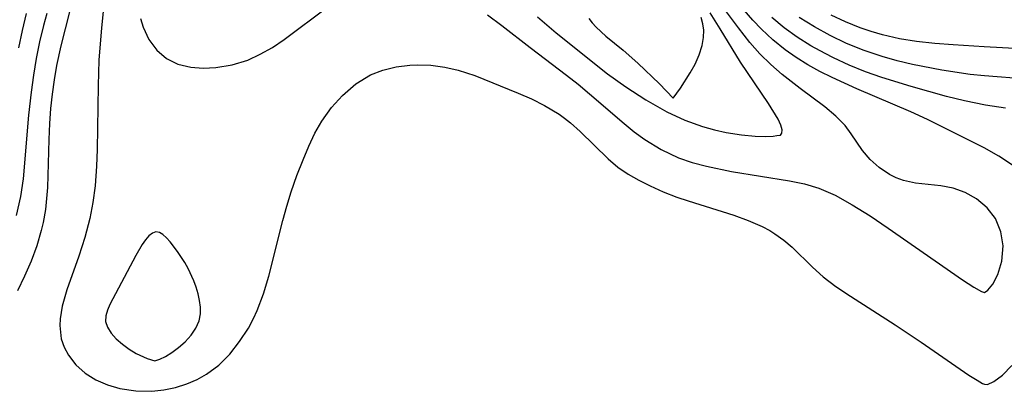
# Model space of a CAD drawing. Header units: metres. Extents: x 1073367 to 1082519, y 1569854 to 1574957.
# Tile 355 of 656: x 1076155 to 1076250, y 1573747 to 1573783. Entities that reach past the tile are written whole.
import ezdxf

# ---------------------------------------------------------------- set-up
doc = ezdxf.new("R2010")
doc.units = ezdxf.units.M
doc.layers.add('CGG_CurvaNivelLidar_v1', color=253, linetype='Continuous', lineweight=30)

msp = doc.modelspace()

# ---------------------------------------------------------------- linework, layer by layer
at = {"layer": 'CGG_CurvaNivelLidar_v1'}
for p, q in [((1076226.1676, 1573782.6802, 68.5), (1076222.1811, 1573787.2662, 68.5)), ((1076180.9723, 1573780.8004, 69), (1076185.1871, 1573783.9423, 69)), ((1076224.7867, 1573781.9186, 69), (1076222.9479, 1573784.3711, 69)), ((1076156.1086, 1573783.3265, 67), (1076155.6992, 1573781.68, 67)), ((1076158.0806, 1573783.3221, 67.5), (1076157.7629, 1573782.1582, 67.5)), ((1076160.2802, 1573783.4791, 68), (1076159.428, 1573780.1965, 68)), ((1076163.5335, 1573783.492, 68.5), (1076163.3506, 1573781.9377, 68.5)), ((1076167.1179, 1573782.845, 69), (1076167.3769, 1573782.0104, 69)), ((1076200.5816, 1573783.1677, 69), (1076201.9557, 1573782.1675, 69)), ((1076205.4054, 1573782.9877, 69.5), (1076207.2199, 1573781.4568, 69.5)), ((1076210.3467, 1573782.8403, 70), (1076210.6633, 1573782.412, 70)), ((1076221.3385, 1573782.3289, 70), (1076221.1771, 1573782.9399, 70)), ((1076223.0198, 1573781.8495, 69.5), (1076222.0446, 1573783.3808, 69.5)), ((1076226.992, 1573781.803, 68.5), (1076226.1676, 1573782.6802, 68.5)), ((1076229.2059, 1573781.9296, 68), (1076228.0078, 1573782.9284, 68)), ((1076232.1113, 1573782.0122, 67.5), (1076230.6443, 1573782.9303, 67.5)), ((1076235.1033, 1573782.5036, 67), (1076233.7318, 1573783.1516, 67)), ((1076157.7629, 1573782.1582, 67.5), (1076157.3924, 1573780.5727, 67.5)), ((1076163.3506, 1573781.9377, 68.5), (1076163.1205, 1573778.7999, 68.5)), ((1076167.3769, 1573782.0104, 69), (1076167.941, 1573780.8179, 69)), ((1076201.9557, 1573782.1675, 69), (1076204.6861, 1573780.0405, 69)), ((1076210.6633, 1573782.412, 70), (1076211.0556, 1573781.9861, 70)), ((1076211.0556, 1573781.9861, 70), (1076211.9899, 1573781.1367, 70)), ((1076221.4335, 1573781.7014, 70), (1076221.3385, 1573782.3289, 70)), ((1076221.4252, 1573781.0002, 70), (1076221.4335, 1573781.7014, 70)), ((1076224.9938, 1573778.6121, 69.5), (1076223.0198, 1573781.8495, 69.5)), ((1076225.8784, 1573780.5256, 69), (1076224.7867, 1573781.9186, 69)), ((1076228.0942, 1573780.774, 68.5), (1076226.992, 1573781.803, 68.5)), ((1076230.4617, 1573781.0288, 68), (1076229.2059, 1573781.9296, 68)), ((1076233.6312, 1573781.1799, 67.5), (1076232.1113, 1573782.0122, 67.5)), ((1076236.5095, 1573781.9353, 67), (1076235.1033, 1573782.5036, 67)), ((1076237.5846, 1573781.5675, 67), (1076236.5095, 1573781.9353, 67)), ((1076155.6992, 1573781.68, 67), (1076155.3542, 1573780.0142, 67)), ((1076167.941, 1573780.8179, 69), (1076168.6922, 1573779.7934, 69)), ((1076179.8397, 1573780.0465, 69), (1076180.9723, 1573780.8004, 69)), ((1076207.2199, 1573781.4568, 69.5), (1076212.1576, 1573777.5045, 69.5)), ((1076211.9899, 1573781.1367, 70), (1076213.6532, 1573779.7655, 70)), ((1076221.2937, 1573780.2335, 70), (1076221.4252, 1573781.0002, 70)), ((1076229.2756, 1573779.8262, 68.5), (1076228.0942, 1573780.774, 68.5)), ((1076231.7772, 1573780.2043, 68), (1076230.4617, 1573781.0288, 68)), ((1076235.1979, 1573780.4341, 67.5), (1076233.6312, 1573781.1799, 67.5)), ((1076238.6775, 1573781.2522, 67), (1076237.5846, 1573781.5675, 67)), ((1076240.3068, 1573780.8869, 67), (1076238.6775, 1573781.2522, 67)), ((1076241.9631, 1573780.6228, 67), (1076240.3068, 1573780.8869, 67)), ((1076157.3924, 1573780.5727, 67.5), (1076157.0776, 1573778.9722, 67.5)), ((1076159.428, 1573780.1965, 68), (1076159.0215, 1573778.2933, 68)), ((1076178.6766, 1573779.379, 69), (1076179.8397, 1573780.0465, 69)), ((1076204.6861, 1573780.0405, 69), (1076208.2069, 1573777.3805, 69)), ((1076221.0014, 1573779.3391, 70), (1076221.2937, 1573780.2335, 70)), ((1076226.8592, 1573779.433, 69), (1076225.8784, 1573780.5256, 69)), ((1076230.3537, 1573779.0742, 68.5), (1076229.2756, 1573779.8262, 68.5)), ((1076233.142, 1573779.4472, 68), (1076231.7772, 1573780.2043, 68)), ((1076236.8978, 1573779.7457, 67.5), (1076235.1979, 1573780.4341, 67.5)), ((1076243.7155, 1573780.4345, 67), (1076241.9631, 1573780.6228, 67)), ((1076245.4822, 1573780.2967, 67), (1076243.7155, 1573780.4345, 67)), ((1076248.4756, 1573780.1026, 67), (1076245.4822, 1573780.2967, 67)), ((1076253.4389, 1573779.8368, 67), (1076248.4756, 1573780.1026, 67)), ((1076157.0776, 1573778.9722, 67.5), (1076156.8105, 1573777.3611, 67.5)), ((1076168.6922, 1573779.7934, 69), (1076169.6269, 1573778.9868, 69)), ((1076169.6269, 1573778.9868, 69), (1076170.7333, 1573778.4439, 69)), ((1076177.481, 1573778.8307, 69), (1076178.6766, 1573779.379, 69)), ((1076213.6532, 1573779.7655, 70), (1076215.0693, 1573778.5234, 70)), ((1076220.5964, 1573778.4451, 70), (1076221.0014, 1573779.3391, 70)), ((1076227.8999, 1573778.4082, 69), (1076226.8592, 1573779.433, 69)), ((1076231.4781, 1573778.3769, 68.5), (1076230.3537, 1573779.0742, 68.5)), ((1076233.9467, 1573779.0401, 68), (1076233.142, 1573779.4472, 68)), ((1076235.4709, 1573778.3398, 68), (1076233.9467, 1573779.0401, 68)), ((1076238.6399, 1573779.1601, 67.5), (1076236.8978, 1573779.7457, 67.5)), ((1076240.1018, 1573778.7553, 67.5), (1076238.6399, 1573779.1601, 67.5)), ((1076159.0215, 1573778.2933, 68), (1076158.7839, 1573776.9191, 68)), ((1076163.1205, 1573778.7999, 68.5), (1076163.0266, 1573776.3688, 68.5)), ((1076170.7333, 1573778.4439, 69), (1076171.9747, 1573778.1381, 69)), ((1076171.9747, 1573778.1381, 69), (1076173.1646, 1573778.0421, 69)), ((1076173.1646, 1573778.0421, 69), (1076174.399, 1573778.0956, 69)), ((1076174.399, 1573778.0956, 69), (1076175.9465, 1573778.3533, 69)), ((1076175.9465, 1573778.3533, 69), (1076177.481, 1573778.8307, 69)), ((1076190.5075, 1573777.8645, 68.5), (1076191.7799, 1573778.169, 68.5)), ((1076191.7799, 1573778.169, 68.5), (1076193.0942, 1573778.328, 68.5)), ((1076193.0942, 1573778.328, 68.5), (1076193.7978, 1573778.3583, 68.5)), ((1076193.7978, 1573778.3583, 68.5), (1076195.1295, 1573778.3191, 68.5)), ((1076195.1295, 1573778.3191, 68.5), (1076196.4554, 1573778.1558, 68.5)), ((1076196.4554, 1573778.1558, 68.5), (1076197.758, 1573777.8651, 68.5)), ((1076215.0693, 1573778.5234, 70), (1076217.1711, 1573776.5278, 70)), ((1076220.1285, 1573777.5884, 70), (1076220.5964, 1573778.4451, 70)), ((1076227.6719, 1573774.6355, 69.5), (1076224.9938, 1573778.6121, 69.5)), ((1076228.9851, 1573777.4501, 69), (1076227.8999, 1573778.4082, 69)), ((1076232.641, 1573777.7281, 68.5), (1076231.4781, 1573778.3769, 68.5)), ((1076237.0308, 1573777.705, 68), (1076235.4709, 1573778.3398, 68)), ((1076241.5828, 1573778.4063, 67.5), (1076240.1018, 1573778.7553, 67.5)), ((1076244.4018, 1573777.8523, 67.5), (1076241.5828, 1573778.4063, 67.5)), ((1076156.8105, 1573777.3611, 67.5), (1076156.5857, 1573775.743, 67.5)), ((1076187.8814, 1573776.5243, 68.5), (1076189.2991, 1573777.392, 68.5)), ((1076189.2991, 1573777.392, 68.5), (1076190.5075, 1573777.8645, 68.5)), ((1076197.758, 1573777.8651, 68.5), (1076199.352, 1573777.3277, 68.5)), ((1076199.352, 1573777.3277, 68.5), (1076203.543, 1573775.65, 68.5)), ((1076208.2069, 1573777.3805, 69), (1076209.3284, 1573776.4934, 69)), ((1076212.1576, 1573777.5045, 69.5), (1076213.9169, 1573776.2354, 69.5)), ((1076219.1942, 1573776.134, 70), (1076220.1285, 1573777.5884, 70)), ((1076230.7364, 1573776.0741, 69), (1076228.9851, 1573777.4501, 69)), ((1076233.8061, 1573777.1363, 68.5), (1076232.641, 1573777.7281, 68.5)), ((1076236.1995, 1573776.0393, 68.5), (1076233.8061, 1573777.1363, 68.5)), ((1076238.6199, 1573777.1333, 68), (1076237.0308, 1573777.705, 68)), ((1076241.4309, 1573776.2656, 68), (1076238.6199, 1573777.1333, 68)), ((1076247.131, 1573777.4456, 67.5), (1076244.4018, 1573777.8523, 67.5)), ((1076248.5037, 1573777.2917, 67.5), (1076247.131, 1573777.4456, 67.5)), ((1076254.7241, 1573776.8204, 67.5), (1076248.5037, 1573777.2917, 67.5)), ((1076158.7839, 1573776.9191, 68), (1076158.5923, 1573775.5388, 68)), ((1076163.0266, 1573776.3688, 68.5), (1076162.9448, 1573770.1974, 68.5)), ((1076186.5924, 1573775.4115, 68.5), (1076187.8814, 1573776.5243, 68.5)), ((1076209.3284, 1573776.4934, 69), (1076210.4306, 1573775.5855, 69)), ((1076213.9169, 1573776.2354, 69.5), (1076215.849, 1573774.9843, 69.5)), ((1076217.1711, 1573776.5278, 70), (1076218.5, 1573775.1669, 70)), ((1076218.5, 1573775.1669, 70), (1076219.1942, 1573776.134, 70)), ((1076233.1188, 1573774.3051, 69), (1076230.7364, 1573776.0741, 69)), ((1076241.4178, 1573773.8287, 68.5), (1076236.1995, 1573776.0393, 68.5)), ((1076244.8603, 1573775.3188, 68), (1076241.4309, 1573776.2656, 68)), ((1076156.5857, 1573775.743, 67.5), (1076156.3366, 1573773.5021, 67.5)), ((1076158.5923, 1573775.5388, 68), (1076158.4459, 1573774.1547, 68)), ((1076185.5414, 1573774.247, 68.5), (1076186.5924, 1573775.4115, 68.5)), ((1076203.543, 1573775.65, 68.5), (1076204.8364, 1573775.0859, 68.5)), ((1076204.8364, 1573775.0859, 68.5), (1076206.0945, 1573774.4569, 68.5)), ((1076210.4306, 1573775.5855, 69), (1076213.7483, 1573772.7251, 69)), ((1076246.5811, 1573774.9026, 68), (1076244.8603, 1573775.3188, 68)), ((1076158.4459, 1573774.1547, 68), (1076158.3415, 1573772.7157, 68)), ((1076184.6097, 1573772.9451, 68.5), (1076185.5414, 1573774.247, 68.5)), ((1076206.0945, 1573774.4569, 68.5), (1076207.5005, 1573773.5981, 68.5)), ((1076215.849, 1573774.9843, 69.5), (1076217.8935, 1573773.8397, 69.5)), ((1076228.6032, 1573773.1304, 69.5), (1076227.6719, 1573774.6355, 69.5)), ((1076234.1742, 1573773.4316, 69), (1076233.1188, 1573774.3051, 69)), ((1076248.5979, 1573774.4952, 68), (1076246.5811, 1573774.9026, 68)), ((1076250.5353, 1573774.1964, 68), (1076248.5979, 1573774.4952, 68)), ((1076156.3366, 1573773.5021, 67.5), (1076155.7965, 1573767.3995, 67.5)), ((1076207.5005, 1573773.5981, 68.5), (1076208.0232, 1573773.2239, 68.5)), ((1076208.0232, 1573773.2239, 68.5), (1076208.5753, 1573772.7917, 68.5)), ((1076217.8935, 1573773.8397, 69.5), (1076219.609, 1573773.0439, 69.5)), ((1076235.0673, 1573772.5271, 69), (1076234.1742, 1573773.4316, 69)), ((1076243.0161, 1573773.0955, 68.5), (1076241.4178, 1573773.8287, 68.5)), ((1076158.3415, 1573772.7157, 68), (1076158.2757, 1573771.1599, 68)), ((1076183.9398, 1573771.7695, 68.5), (1076184.6097, 1573772.9451, 68.5)), ((1076208.5753, 1573772.7917, 68.5), (1076209.5267, 1573771.959, 68.5)), ((1076213.7483, 1573772.7251, 69), (1076214.7316, 1573771.919, 69)), ((1076219.609, 1573773.0439, 69.5), (1076221.31, 1573772.4289, 69.5)), ((1076221.31, 1573772.4289, 69.5), (1076222.4714, 1573772.1068, 69.5)), ((1076228.8696, 1573772.5585, 69.5), (1076228.6032, 1573773.1304, 69.5)), ((1076228.9872, 1573772.1012, 69.5), (1076228.8696, 1573772.5585, 69.5)), ((1076235.6666, 1573771.7303, 69), (1076235.0673, 1573772.5271, 69)), ((1076248.4678, 1573770.3601, 68.5), (1076243.0161, 1573773.0955, 68.5)), ((1076183.3433, 1573770.5248, 68.5), (1076183.9398, 1573771.7695, 68.5)), ((1076209.5267, 1573771.959, 68.5), (1076212.2158, 1573769.3111, 68.5)), ((1076214.7316, 1573771.919, 69), (1076215.7449, 1573771.169, 69)), ((1076222.4714, 1573772.1068, 69.5), (1076223.5913, 1573771.8632, 69.5)), ((1076223.5913, 1573771.8632, 69.5), (1076225.0855, 1573771.631, 69.5)), ((1076225.0855, 1573771.631, 69.5), (1076226.3854, 1573771.5101, 69.5)), ((1076226.3854, 1573771.5101, 69.5), (1076227.4274, 1573771.471, 69.5)), ((1076227.4274, 1573771.471, 69.5), (1076228.1479, 1573771.4858, 69.5)), ((1076228.1479, 1573771.4858, 69.5), (1076228.5, 1573771.5478, 69.5)), ((1076228.5, 1573771.5478, 69.5), (1076228.8445, 1573771.5953, 69.5)), ((1076228.8445, 1573771.5953, 69.5), (1076228.9647, 1573771.791, 69.5)), ((1076228.9647, 1573771.791, 69.5), (1076228.9872, 1573772.1012, 69.5)), ((1076236.7518, 1573770.1154, 69), (1076235.6666, 1573771.7303, 69)), ((1076158.2757, 1573771.1599, 68), (1076158.1409, 1573766.5484, 68)), ((1076182.7961, 1573769.2299, 68.5), (1076183.3433, 1573770.5248, 68.5)), ((1076215.7449, 1573771.169, 69), (1076217.3274, 1573770.2033, 69)), ((1076249.8806, 1573769.5635, 68.5), (1076248.4678, 1573770.3601, 68.5)), ((1076162.9448, 1573770.1974, 68.5), (1076162.8801, 1573768.5889, 68.5)), ((1076217.3274, 1573770.2033, 69), (1076219.0052, 1573769.4227, 69)), ((1076219.0052, 1573769.4227, 69), (1076220.3288, 1573768.9607, 69)), ((1076237.4963, 1573769.2567, 69), (1076236.7518, 1573770.1154, 69)), ((1076251.2046, 1573768.69, 68.5), (1076249.8806, 1573769.5635, 68.5)), ((1076162.8801, 1573768.5889, 68.5), (1076162.7361, 1573766.7026, 68.5)), ((1076182.2054, 1573767.6948, 68.5), (1076182.7961, 1573769.2299, 68.5)), ((1076212.2158, 1573769.3111, 68.5), (1076213.1648, 1573768.5049, 68.5)), ((1076213.1648, 1573768.5049, 68.5), (1076214.1358, 1573767.8366, 68.5)), ((1076220.3288, 1573768.9607, 69), (1076221.6898, 1573768.5885, 69)), ((1076221.6898, 1573768.5885, 69), (1076224.1123, 1573768.0886, 69)), ((1076238.3665, 1573768.4787, 69), (1076237.4963, 1573769.2567, 69)), ((1076239.3434, 1573767.8168, 69), (1076238.3665, 1573768.4787, 69)), ((1076181.6607, 1573766.1221, 68.5), (1076182.2054, 1573767.6948, 68.5)), ((1076214.1358, 1573767.8366, 68.5), (1076215.175, 1573767.2429, 68.5)), ((1076224.1123, 1573768.0886, 69), (1076229.7125, 1573767.1916, 69)), ((1076240.0078, 1573767.4782, 69), (1076239.3434, 1573767.8168, 69)), ((1076240.7053, 1573767.2149, 69), (1076240.0078, 1573767.4782, 69)), ((1076155.7965, 1573767.3995, 67.5), (1076155.5437, 1573765.6811, 67.5)), ((1076158.1409, 1573766.5484, 68), (1076158.0687, 1573765.4758, 68)), ((1076162.7361, 1573766.7026, 68.5), (1076162.5385, 1573765.1196, 68.5)), ((1076215.175, 1573767.2429, 68.5), (1076216.2663, 1573766.7025, 68.5)), ((1076216.2663, 1573766.7025, 68.5), (1076217.5348, 1573766.1415, 68.5)), ((1076229.7125, 1573767.1916, 69), (1076231.1453, 1573766.8871, 69)), ((1076231.1453, 1573766.8871, 69), (1076232.5449, 1573766.4752, 69)), ((1076241.8505, 1573766.9624, 69), (1076240.7053, 1573767.2149, 69)), ((1076244.2997, 1573766.7208, 69), (1076241.8505, 1573766.9624, 69)), ((1076245.4772, 1573766.4876, 69), (1076244.2997, 1573766.7208, 69)), ((1076155.5437, 1573765.6811, 67.5), (1076155.1218, 1573763.8418, 67.5)), ((1076181.2393, 1573764.7542, 68.5), (1076181.6607, 1573766.1221, 68.5)), ((1076217.5348, 1573766.1415, 68.5), (1076218.8424, 1573765.6313, 68.5)), ((1076218.8424, 1573765.6313, 68.5), (1076219.949, 1573765.2511, 68.5)), ((1076232.5449, 1573766.4752, 69), (1076234.1019, 1573765.7995, 69)), ((1076234.1019, 1573765.7995, 69), (1076235.7612, 1573764.8881, 69)), ((1076246.6509, 1573766.071, 69), (1076245.4772, 1573766.4876, 69)), ((1076247.753, 1573765.4614, 69), (1076246.6509, 1573766.071, 69)), ((1076158.0687, 1573765.4758, 68), (1076157.9529, 1573764.4146, 68)), ((1076162.5385, 1573765.1196, 68.5), (1076162.2505, 1573763.5659, 68.5)), ((1076180.857, 1573763.3697, 68.5), (1076181.2393, 1573764.7542, 68.5)), ((1076219.949, 1573765.2511, 68.5), (1076224.3293, 1573763.8845, 68.5)), ((1076235.7612, 1573764.8881, 69), (1076237.4844, 1573763.8089, 69)), ((1076248.7707, 1573764.6019, 69), (1076247.753, 1573765.4614, 69)), ((1076157.9529, 1573764.4146, 68), (1076157.7364, 1573763.1764, 68)), ((1076224.3293, 1573763.8845, 68.5), (1076225.7366, 1573763.3779, 68.5)), ((1076237.4844, 1573763.8089, 69), (1076239.233, 1573762.631, 69)), ((1076249.564, 1573763.5481, 69), (1076248.7707, 1573764.6019, 69)), ((1076157.7364, 1573763.1764, 68), (1076157.555, 1573762.4106, 68)), ((1076162.2505, 1573763.5659, 68.5), (1076161.762, 1573761.7212, 68.5)), ((1076179.5035, 1573758.0168, 68.5), (1076180.857, 1573763.3697, 68.5)), ((1076225.7366, 1573763.3779, 68.5), (1076227.0774, 1573762.7906, 68.5)), ((1076227.0774, 1573762.7906, 68.5), (1076227.8024, 1573762.403, 68.5)), ((1076250.0995, 1573762.2746, 69), (1076249.564, 1573763.5481, 69)), ((1076157.555, 1573762.4106, 68), (1076157.1119, 1573760.9156, 68)), ((1076167.9378, 1573761.8922, 69), (1076167.6142, 1573761.5147, 69)), ((1076168.2679, 1573762.1591, 69), (1076167.9378, 1573761.8922, 69)), ((1076168.6074, 1573762.2755, 69), (1076168.2679, 1573762.1591, 69)), ((1076168.9454, 1573762.2143, 69), (1076168.6074, 1573762.2755, 69)), ((1076169.2919, 1573762.011, 69), (1076168.9454, 1573762.2143, 69)), ((1076169.6439, 1573761.7015, 69), (1076169.2919, 1573762.011, 69)), ((1076227.8024, 1573762.403, 68.5), (1076228.3048, 1573762.0921, 68.5)), ((1076228.3048, 1573762.0921, 68.5), (1076229.1655, 1573761.4692, 68.5)), ((1076239.233, 1573762.631, 69), (1076246.3957, 1573757.6515, 69)), ((1076250.3088, 1573760.9257, 69), (1076250.0995, 1573762.2746, 69)), ((1076157.1119, 1573760.9156, 68), (1076156.5724, 1573759.4448, 68)), ((1076161.762, 1573761.7212, 68.5), (1076161.1702, 1573759.9329, 68.5)), ((1076167.2951, 1573761.0572, 69), (1076166.6634, 1573759.9891, 69)), ((1076167.6142, 1573761.5147, 69), (1076167.2951, 1573761.0572, 69)), ((1076169.9988, 1573761.313, 69), (1076169.6439, 1573761.7015, 69)), ((1076170.7065, 1573760.3767, 69), (1076169.9988, 1573761.313, 69)), ((1076229.1655, 1573761.4692, 68.5), (1076229.9722, 1573760.7849, 68.5)), ((1076250.1844, 1573759.4658, 69), (1076250.3088, 1573760.9257, 69)), ((1076161.1702, 1573759.9329, 68.5), (1076160.0114, 1573756.6744, 68.5)), ((1076166.6634, 1573759.9891, 69), (1076164.1778, 1573755.2777, 69)), ((1076171.3892, 1573759.3105, 69), (1076170.7065, 1573760.3767, 69)), ((1076229.9722, 1573760.7849, 68.5), (1076231.933, 1573758.8734, 68.5)), ((1076156.5724, 1573759.4448, 68), (1076155.9495, 1573758.0014, 68)), ((1076171.7095, 1573758.7468, 69), (1076171.3892, 1573759.3105, 69)), ((1076249.789, 1573758.1739, 69), (1076250.1844, 1573759.4658, 69)), ((1076155.9495, 1573758.0014, 68), (1076155.2509, 1573756.5902, 68)), ((1076172.2705, 1573757.5726, 69), (1076171.7095, 1573758.7468, 69)), ((1076178.9844, 1573756.3196, 68.5), (1076179.5035, 1573758.0168, 68.5)), ((1076231.933, 1573758.8734, 68.5), (1076232.9517, 1573757.9425, 68.5)), ((1076249.3087, 1573757.2505, 69), (1076249.789, 1573758.1739, 69)), ((1076172.4988, 1573756.9406, 69), (1076172.2705, 1573757.5726, 69)), ((1076232.9517, 1573757.9425, 68.5), (1076234.1619, 1573757.0245, 68.5)), ((1076234.1619, 1573757.0245, 68.5), (1076235.596, 1573756.0648, 68.5)), ((1076246.3957, 1573757.6515, 69), (1076247.4876, 1573756.952, 69)), ((1076248.8425, 1573756.6427, 69), (1076249.3087, 1573757.2505, 69)), ((1076160.0114, 1573756.6744, 68.5), (1076159.5769, 1573755.1146, 68.5)), ((1076172.6807, 1573756.2991, 69), (1076172.4988, 1573756.9406, 69)), ((1076172.8151, 1573755.6547, 69), (1076172.6807, 1573756.2991, 69)), ((1076178.3719, 1573754.6945, 68.5), (1076178.9844, 1573756.3196, 68.5)), ((1076235.596, 1573756.0648, 68.5), (1076239.8888, 1573753.3233, 68.5)), ((1076247.4876, 1573756.952, 69), (1076248.2144, 1573756.5272, 69)), ((1076248.2144, 1573756.5272, 69), (1076248.5, 1573756.4211, 69)), ((1076248.5, 1573756.4211, 69), (1076248.8425, 1573756.6427, 69)), ((1076159.5769, 1573755.1146, 68.5), (1076159.3797, 1573753.9111, 68.5)), ((1076164.1778, 1573755.2777, 69), (1076163.9493, 1573754.7231, 69)), ((1076172.8959, 1573755.0138, 69), (1076172.8151, 1573755.6547, 69)), ((1076163.7949, 1573754.1815, 69), (1076163.7573, 1573753.6492, 69)), ((1076163.9493, 1573754.7231, 69), (1076163.7949, 1573754.1815, 69)), ((1076172.7721, 1573753.7105, 69), (1076172.9066, 1573754.3791, 69)), ((1076172.9066, 1573754.3791, 69), (1076172.8959, 1573755.0138, 69)), ((1076178.0232, 1573753.9303, 68.5), (1076178.3719, 1573754.6945, 68.5)), ((1076159.3797, 1573753.9111, 68.5), (1076159.3439, 1573753.2391, 68.5)), ((1076159.3439, 1573753.2391, 68.5), (1076159.4807, 1573751.9787, 68.5)), ((1076163.7573, 1573753.6492, 69), (1076163.9247, 1573753.0953, 69)), ((1076172.4564, 1573753.0131, 69), (1076172.7721, 1573753.7105, 69)), ((1076177.5275, 1573753.0066, 68.5), (1076178.0232, 1573753.9303, 68.5)), ((1076239.8888, 1573753.3233, 68.5), (1076242.4122, 1573751.6577, 68.5)), ((1076163.9247, 1573753.0953, 69), (1076164.2808, 1573752.5271, 69)), ((1076164.2808, 1573752.5271, 69), (1076164.7812, 1573751.9678, 69)), ((1076171.426, 1573751.6907, 69), (1076171.9932, 1573752.3305, 69)), ((1076171.9932, 1573752.3305, 69), (1076172.4564, 1573753.0131, 69)), ((1076176.6834, 1573751.7006, 68.5), (1076177.5275, 1573753.0066, 68.5)), ((1076159.4807, 1573751.9787, 68.5), (1076159.7557, 1573751.1544, 68.5)), ((1076164.7812, 1573751.9678, 69), (1076165.3815, 1573751.4405, 69)), ((1076165.3815, 1573751.4405, 69), (1076166.0381, 1573750.9676, 69)), ((1076170.7979, 1573751.1209, 69), (1076171.426, 1573751.6907, 69)), ((1076175.7296, 1573750.5035, 68.5), (1076176.6834, 1573751.7006, 68.5)), ((1076242.4122, 1573751.6577, 68.5), (1076247.0132, 1573748.4821, 68.5)), ((1076159.7557, 1573751.1544, 68.5), (1076160.166, 1573750.3845, 68.5)), ((1076160.166, 1573750.3845, 68.5), (1076160.886, 1573749.4612, 68.5)), ((1076166.0381, 1573750.9676, 69), (1076166.7072, 1573750.5695, 69)), ((1076166.7072, 1573750.5695, 69), (1076167.7594, 1573750.088, 69)), ((1076169.5248, 1573750.275, 69), (1076170.1527, 1573750.6459, 69)), ((1076170.1527, 1573750.6459, 69), (1076170.7979, 1573751.1209, 69)), ((1076174.6671, 1573749.4435, 68.5), (1076175.7296, 1573750.5035, 68.5)), ((1076160.886, 1573749.4612, 68.5), (1076161.7774, 1573748.6604, 68.5)), ((1076167.7594, 1573750.088, 69), (1076168.5, 1573749.8574, 69)), ((1076168.5, 1573749.8574, 69), (1076168.9945, 1573750.0209, 69)), ((1076168.9945, 1573750.0209, 69), (1076169.5248, 1573750.275, 69)), ((1076173.4908, 1573748.5589, 68.5), (1076174.6671, 1573749.4435, 68.5)), ((1076161.7774, 1573748.6604, 68.5), (1076162.8139, 1573748.0054, 68.5)), ((1076172.5729, 1573748.0519, 68.5), (1076173.4908, 1573748.5589, 68.5)), ((1076247.0132, 1573748.4821, 68.5), (1076247.7927, 1573747.9792, 68.5)), ((1076249.4114, 1573747.8636, 68.5), (1076250.2446, 1573748.4802, 68.5)), ((1076250.2446, 1573748.4802, 68.5), (1076251.1536, 1573749.4055, 68.5)), ((1076162.8139, 1573748.0054, 68.5), (1076163.9336, 1573747.5296, 68.5)), ((1076163.9336, 1573747.5296, 68.5), (1076165.1366, 1573747.1926, 68.5)), ((1076170.5008, 1573747.2887, 68.5), (1076171.6065, 1573747.6421, 68.5)), ((1076171.6065, 1573747.6421, 68.5), (1076172.5729, 1573748.0519, 68.5)), ((1076247.7927, 1573747.9792, 68.5), (1076248.3041, 1573747.6756, 68.5)), ((1076248.3041, 1573747.6756, 68.5), (1076248.5, 1573747.5939, 68.5)), ((1076248.5, 1573747.5939, 68.5), (1076248.7884, 1573747.5676, 68.5)), ((1076248.7884, 1573747.5676, 68.5), (1076249.4114, 1573747.8636, 68.5)), ((1076165.1366, 1573747.1926, 68.5), (1076166.6609, 1573746.9512, 68.5)), ((1076166.6609, 1573746.9512, 68.5), (1076168.2213, 1573746.9164, 68.5)), ((1076168.2213, 1573746.9164, 68.5), (1076169.3679, 1573747.0427, 68.5)), ((1076169.3679, 1573747.0427, 68.5), (1076170.5008, 1573747.2887, 68.5))]:
    msp.add_line(p, q, dxfattribs=at)

doc.saveas('drawing.dxf')
